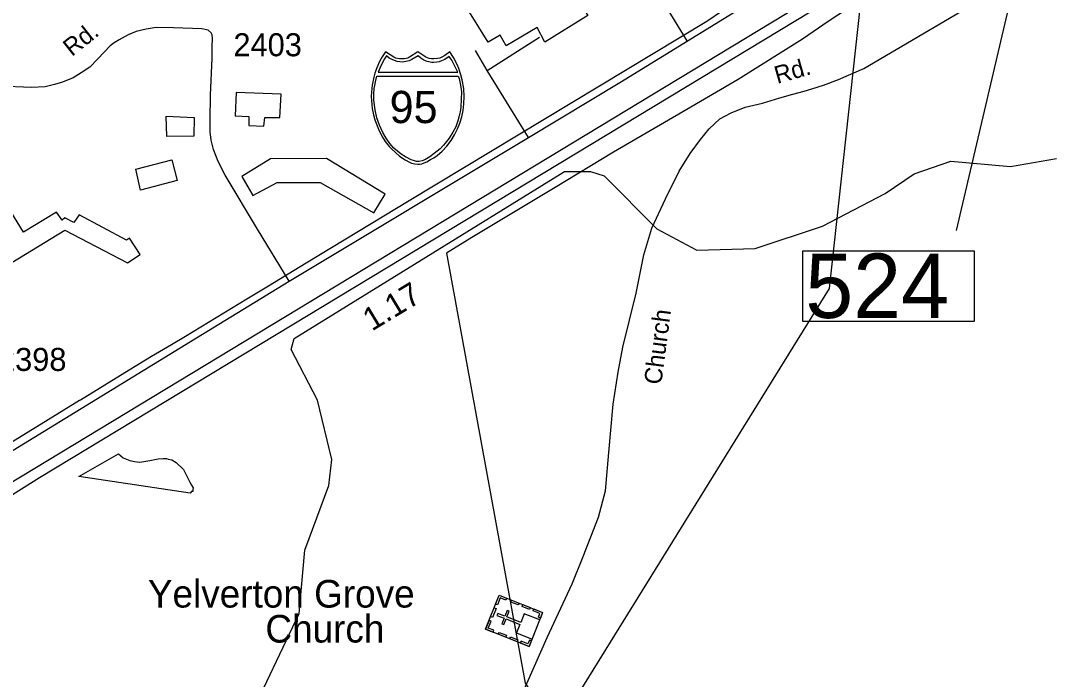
# Model space of a CAD drawing. Extents: x 2082433 to 2279600, y 546599 to 755198.
# Drawn here: x 2203681 to 2209338, y 639003 to 642580 of the extents above; entities that cross this region are included whole.
import ezdxf

# ---------------------------------------------------------------- set-up
doc = ezdxf.new("R2010")
doc.units = 0
for name, color, linetype in [('Exist Boundary Political City Limit New', 7, 'Continuous'), ('Exist Boundary Political Fire Districts', 7, 'Continuous'), ('Exist Cultural Church with Cemetery CELL', 7, 'Continuous'), ('Exist Cultural Church with Cemetery Label', 7, 'Continuous'), ('Exist Cultural Manufacturing Building Footprint', 7, 'Continuous'), ('Exist Cultural Warehouse Building Footprint', 7, 'Continuous'), ('Exist Hydrographic Creek Single Shore', 7, 'Continuous'), ('Exist Hydrographic Misc Water Feature', 7, 'Continuous'), ('Exist Road Non-System Type 51', 7, 'Continuous'), ('Exist Road Non-System Type 51 Label', 7, 'Continuous'), ('Exist Road Primary Interstate Divided Center Attributed', 7, 'Continuous'), ('Exist Road Primary Interstate Mileage Hundredths English Label', 7, 'Continuous'), ('Exist Road Primary Interstate Service Attributed', 7, 'Continuous'), ('Exist Road Primary Interstate Shield CELL', 7, 'Continuous'), ('Exist Road Primary Interstate Shield Number Label', 7, 'Continuous'), ('Exist Road Primary US Structure Standard Bridge Number Label', 7, 'Continuous'), ('Exist Road Secondary Type 51 Attributed', 7, 'Continuous'), ('Exist Road Secondary Type 51 Label', 7, 'Continuous'), ('Exist Road Secondary Type 51 Number Label', 7, 'Continuous'), ('Exist Utilities Electrical Transmission Line', 7, 'Continuous'), ('Map Preparation Boundary City Limit Buffer Line', 7, 'Continuous')]:
    doc.layers.add(name, color=color, linetype=linetype)

msp = doc.modelspace()

# ---------------------------------------------------------------- linework, layer by layer
at = {"layer": 'Exist Boundary Political City Limit New'}
msp.add_lwpolyline([(2207577.5, 642691.7), (2207408, 642576.7), (2205791.5, 641601.8), (2205231, 641263.3), (2205026.8, 641138.6), (2204908.8, 641068.1), (2204576, 640865.3), (2204499.5, 640818.8), (2204391, 640755.8), (2204269.5, 640681.2), (2204005.5, 640519.4), (2204000.8, 640516.4), (2203745, 640359.7), (2203537.2, 640232.3)], dxfattribs=at)
at = {"layer": 'Exist Boundary Political Fire Districts'}
msp.add_lwpolyline([(2208172.1, 642644.6), (2208067.7, 642576.7), (2207985.7, 642519.9), (2207927.4, 642479.6), (2207577.4, 642261), (2207277.8, 642084.5), (2206901.8, 641865.8), (2206584.7, 641674.5), (2206130.8, 641401.7), (2205993.8, 641317.8), (2206421.9, 638981.6), (2207955.5, 636726.6), (2210666.9, 632992.2)], dxfattribs=at)
at = {"layer": 'Exist Cultural Church with Cemetery CELL'}
for points in [[(2206206.2, 639274.3), (2206279.3, 639459.5), (2206516.1, 639366), (2206443, 639180.8)], [(2206319.6, 639443.6), (2206315.5, 639433), (2206285.5, 639444.9), (2206270.6, 639407.1), (2206260.3, 639411.2), (2206279.3, 639459.5)], [(2206383.4, 639406.2), (2206343.1, 639422.1), (2206347.3, 639432.6), (2206387.6, 639416.7)], [(2206233.4, 639343.2), (2206252.4, 639391.4), (2206263, 639387.2), (2206244, 639339)], [(2206458.8, 639220.9), (2206500, 639325.2), (2206415.7, 639358.4), (2206397.1, 639311.3), (2206321.3, 639341.2), (2206333.4, 639371.8), (2206323.2, 639375.9), (2206311.1, 639345.2), (2206271.8, 639360.7), (2206267.5, 639349.9), (2206306.8, 639334.4), (2206294.7, 639303.6), (2206304.9, 639299.6), (2206317, 639330.4), (2206392.8, 639300.5), (2206374.6, 639254.1)], [(2206444.7, 639381.9), (2206404.4, 639397.8), (2206408.6, 639408.4), (2206448.9, 639392.5)], [(2206503.9, 639335.1), (2206493.3, 639339.4), (2206501.3, 639359.8), (2206463.7, 639374.7), (2206467.8, 639385), (2206516.1, 639366)], [(2206246.5, 639258.4), (2206250.6, 639268.9), (2206220.7, 639280.7), (2206235.6, 639318.5), (2206225.2, 639322.6), (2206206.2, 639274.3)], [(2206315.4, 639231.1), (2206275.1, 639247), (2206279.3, 639257.6), (2206319.6, 639241.7)], [(2206377.9, 639206.4), (2206337.7, 639222.3), (2206341.8, 639232.9), (2206382.1, 639217)], [(2206455.1, 639211.6), (2206444.4, 639215.8), (2206436.3, 639195.3), (2206398.8, 639210.2), (2206394.7, 639199.8), (2206442.9, 639180.7)]]:
    msp.add_lwpolyline(points, close=True, dxfattribs=at)
at = {"layer": 'Exist Cultural Manufacturing Building Footprint'}
msp.add_lwpolyline([(2203342, 641091.4), (2203920.6, 641442.9), (2204260.3, 641264.3), (2204329.4, 641310.4), (2204271.8, 641399.7), (2204254.5, 641388.1), (2203998.3, 641526.4), (2203969.6, 641483.2), (2203920.6, 641509.1), (2203906.2, 641497.6), (2203874.6, 641540.8), (2203696.1, 641431.4), (2203572.3, 641633)], dxfattribs=at)
at = {"layer": 'Exist Cultural Warehouse Building Footprint'}
for points in [[(2205748.3, 643126), (2206560.2, 643624.1), (2206712.2, 643362.1), (2206611.9, 643294.2), (2206763.9, 643028.9), (2206796.3, 643045.1), (2206844.8, 642967.5), (2206886.9, 642990.1), (2206941.8, 642899.5), (2206877.2, 642854.2), (2206906.3, 642802.5), (2206709, 642692.5), (2206760.7, 642608.4), (2206527.8, 642462.9), (2206485.8, 642543.7), (2206317.6, 642443.4), (2206285.2, 642501.7), (2206220.5, 642462.9), (2205948.8, 642902.8), (2205897.1, 642867.2)], [(2204851.1, 642191.1), (2204846.3, 642064), (2204920.7, 642059.2), (2204920.7, 642011.3), (2205002.2, 642006.5), (2205007, 642054.4), (2205088.5, 642054.4), (2205095.7, 642181.5)], [(2204470, 642061.6), (2204623.4, 642054.4), (2204621, 641953.7), (2204474.8, 641951.3)], [(2204306.9, 641773.9), (2204501.1, 641824.3), (2204529.9, 641711.6), (2204330.9, 641658.8)], [(2204882.3, 641733.2), (2204942.2, 641630.1), (2205074.1, 641702), (2205306.6, 641702), (2205599.1, 641536.6), (2205661.4, 641637.3), (2205342.6, 641831.5), (2205038.1, 641829.1)]]:
    msp.add_lwpolyline(points, close=True, dxfattribs=at)
at = {"layer": 'Exist Hydrographic Creek Single Shore'}
msp.add_lwpolyline([(2204911.9, 638770.3), (2205192.9, 639360.3), (2205223.8, 639704.1), (2205354.9, 640055.6), (2205370.9, 640196.4), (2205292.9, 640519.4), (2205149.8, 640794.6), (2205165.8, 640853.3), (2206634, 641761.6), (2206775.9, 641761.9), (2206850.9, 641737.4), (2207136, 641449.5), (2207353.9, 641333.6), (2207669.9, 641343.6), (2208035.9, 641464.1), (2208375.9, 641640.8), (2208534, 641749.1), (2208732.9, 641817.3), (2209057.9, 641787.7), (2209307.9, 641831.8)], dxfattribs=at)
at = {"layer": 'Exist Hydrographic Misc Water Feature'}
msp.add_lwpolyline([(2203995.8, 640103.8), (2204211.1, 640227), (2204237.1, 640205.2), (2204273.2, 640191.7), (2204299.2, 640185.7), (2204327.1, 640182.3), (2204382.9, 640190.5), (2204427.2, 640200.9), (2204455.3, 640201.1), (2204473.1, 640201.2), (2204481.3, 640199.2), (2204501, 640195.4), (2204525.2, 640179.6), (2204565.4, 640141.9), (2204599.8, 640074.2), (2204608.2, 640057.9), (2204617.9, 640042.3), (2204616.2, 640034), (2204616.2, 640022.3), (2204608.2, 640022.3), (2204600.5, 640014.1), (2204516.6, 640025.5), (2203995.8, 640103.8)], dxfattribs=at)
at = {"layer": 'Exist Road Non-System Type 51'}
for q in [(2206498.8, 642491.7), (2206150.6, 642419)]:
    msp.add_line((2206214.2, 642310.6), q, dxfattribs=at)
for points in [[(2207301.3, 642470.7), (2207213.3, 642616.1), (2207135.7, 642746.9), (2207098.6, 642809.1)], [(2206438.7, 641945), (2206371.5, 642054.1), (2206214.2, 642310.6)]]:
    msp.add_lwpolyline(points, dxfattribs=at)
at = {"layer": 'Exist Road Primary Interstate Divided Center Attributed'}
for points in [[(2209312, 643523.6), (2209048.5, 643351.2), (2203611.4, 640058.4), (2203397.1, 639925.8), (2203178.6, 639796.5), (2202967.1, 639662.6), (2202777.9, 639547.5), (2202541, 639407.3), (2202346.8, 639286.9), (2202166.6, 639175.2), (2202020, 639090.5)], [(2203272.9, 639778.8), (2203782.2, 640099), (2209090.6, 643307.1), (2209352.5, 643480.9)]]:
    msp.add_lwpolyline(points, dxfattribs=at)
at = {"layer": 'Exist Road Primary Interstate Service Attributed'}
for points in [[(2205139.8, 641164.9), (2206438.7, 641945), (2206935, 642244.2), (2207796.3, 642775.5), (2208641.5, 643285.2), (2209246, 643659.9)], [(2201296.9, 639613.9), (2201339.4, 639628.9), (2201415, 639648.4), (2201584.2, 639667.1), (2201767.7, 639671.6), (2202111.8, 639688.2), (2202228, 639691.5), (2202325, 639698.2), (2202539.1, 639728.9), (2202697.8, 639764.5), (2202754.4, 639780.6), (2202868.6, 639816.6), (2202931.3, 639844.2), (2203032.6, 639884.1), (2203192, 639969.3), (2203380.9, 640090.3), (2204602.8, 640837.6), (2205139.8, 641164.9)]]:
    msp.add_lwpolyline(points, dxfattribs=at)
at = {"layer": 'Exist Road Primary Interstate Shield CELL'}
for points in [[(2205837.8, 641800.2), (2205847.3, 641801.1), (2205860, 641803.6), (2205872.4, 641807.6), (2205886.5, 641813.9), (2205907.3, 641825.4), (2205924.1, 641835.2), (2205943.4, 641848.2), (2205969.5, 641871.9), (2205995.6, 641899.4), (2206018.6, 641930.4), (2206036.8, 641959.4), (2206052.9, 641992.6), (2206066.3, 642023.5), (2206077, 642058.8), (2206084.1, 642093), (2206087.6, 642128.7), (2206090, 642168.3), (2206087.3, 642212.9), (2206079.6, 642258.4), (2206072.3, 642286.8), (2206061.3, 642320.7), (2206052.3, 642342.4), (2206031.4, 642380.8), (2206012.7, 642410.4), (2205985.5, 642391.2), (2205967.7, 642381.8), (2205956.9, 642376.9), (2205945.7, 642374.8), (2205925.2, 642372.3), (2205912.3, 642372.8), (2205900.4, 642375.6), (2205890.3, 642377.8), (2205882, 642381.8), (2205837.8, 642410.4), (2205793.5, 642381.8), (2205784.2, 642377.5), (2205774.7, 642375.6), (2205765.6, 642373), (2205750.4, 642372.3), (2205738.9, 642372.6), (2205727, 642374.8), (2205717.6, 642376.7), (2205707.1, 642381.8), (2205662, 642410.4), (2205644.3, 642384.7), (2205629.8, 642359.3), (2205614.4, 642323.4), (2205604.9, 642295.5), (2205598.1, 642272.7), (2205589.7, 642230.7), (2205585.4, 642194.2), (2205584.7, 642168.3), (2205589.4, 642103.8), (2205596.5, 642069.4), (2205603.7, 642041.7), (2205627.5, 641981.6), (2205645.5, 641948), (2205660.9, 641923.8), (2205682.5, 641896.7), (2205694.2, 641883.7), (2205739, 641844.5), (2205768.9, 641824.1), (2205792.8, 641811.2), (2205804, 641806.9), (2205821.6, 641802)], [(2205667.4, 642389.7), (2205656.4, 642372.8), (2205643.7, 642349.9), (2205633.5, 642326.2), (2205623.2, 642300.1), (2206054.7, 642299.9), (2206044.7, 642322.4), (2206033.9, 642344.9), (2206022.7, 642365.4), (2206009, 642385.3), (2205984.8, 642370.1), (2205967.2, 642361.8), (2205953, 642356.9), (2205941, 642354.2), (2205922.4, 642352.7), (2205914.1, 642353.2), (2205888.1, 642359.1), (2205870.6, 642366.2), (2205853.9, 642377.4), (2205840.4, 642390.1), (2205806.2, 642369.4), (2205791, 642362.7), (2205773.6, 642358.3), (2205754.5, 642355.9), (2205725, 642359.1), (2205702, 642367), (2205682.1, 642377.4)], [(2206057.3, 642278.6), (2206061.9, 642266.4), (2206068.3, 642239.4), (2206071.6, 642218.6), (2206075, 642194.6), (2206073.8, 642153.4), (2206071.9, 642110.9), (2206067.9, 642085.6), (2206062.7, 642062.7), (2206055.6, 642037.2), (2206044, 642003.4), (2206028.1, 641974.8), (2206008.2, 641942.9), (2205986.8, 641915.1), (2205977.4, 641903.5), (2205959.7, 641884.8), (2205927.5, 641859), (2205904, 641841.4), (2205875.8, 641824.7), (2205861.5, 641818.4), (2205844.8, 641814.9), (2205831.1, 641815.9), (2205814.5, 641820.3), (2205801, 641823.9), (2205771.6, 641839.9), (2205747.8, 641855.8), (2205708, 641888.4), (2205686.6, 641913.5), (2205666.5, 641942.9), (2205648.6, 641973), (2205629.5, 642012.7), (2205616.1, 642052.6), (2205606.3, 642095.7), (2205599.7, 642148.3), (2205599, 642180.4), (2205600.9, 642211.2), (2205603.9, 642227.4), (2205607.8, 642247.4), (2205615.6, 642278.4)]]:
    msp.add_lwpolyline(points, close=True, dxfattribs=at)
at = {"layer": 'Exist Road Primary US Structure Standard Bridge Number Label'}
msp.add_line((2209184.7, 643238.4), (2208762.4, 641440), dxfattribs=at)
msp.add_lwpolyline([(2207930.4, 641329.6), (2208859.4, 641329.6), (2208859.4, 640945.5), (2207930.4, 640945.5)], close=True, dxfattribs=at)
at = {"layer": 'Exist Road Secondary Type 51 Attributed'}
for points in [[(2206394.9, 638901.2), (2206540.6, 639228.8), (2206675.8, 639521.3), (2206735.6, 639669.6), (2206818.8, 639882.8), (2206857.8, 640025.8), (2206876, 640233.8), (2206899.4, 640497.7), (2206925.4, 640670.7), (2206951.4, 640807.2), (2207024.2, 641101), (2207065.8, 641307.7), (2207110, 641453.3), (2207182.8, 641613.3), (2207258.2, 641762.8), (2207318, 641859), (2207372.7, 641934.4), (2207420.2, 641993.1), (2207478.8, 642046.6), (2207539.9, 642079.7), (2207616.2, 642110.2), (2207710.4, 642133.2), (2207804.6, 642161.2), (2207875.9, 642181.5), (2207937, 642196.8), (2207977.7, 642209.6), (2208041.4, 642229.9), (2208122.8, 642260.5), (2208261.6, 642321.5), (2208994.9, 642752.8)], [(2205139.8, 641164.9), (2204967.2, 641447.4), (2204791.4, 641741.3), (2204753, 641815.1), (2204728.6, 641880.2), (2204715.2, 641930.6), (2204709.9, 641977.2), (2204709.9, 642040.5), (2204711.8, 642175.7), (2204721, 642375.9), (2204721.5, 642438.5), (2204722.9, 642483.8), (2204721.3, 642503.1), (2204714.5, 642514.5), (2204699.4, 642528.3), (2204663.8, 642535.9), (2204510.3, 642540.9), (2204416.5, 642542.6), (2204362.8, 642534.2), (2204307.8, 642522.5), (2204264.6, 642504.4), (2204214.8, 642477.1), (2204189.2, 642459.9), (2204166.5, 642443.9), (2204099, 642373.4), (2204055.3, 642328.1), (2204009.1, 642297.9), (2203965.9, 642270.6), (2203908, 642247.1), (2203864.3, 642233.2), (2203813.5, 642220.6), (2203739, 642217.3), (2203562.6, 642224.6)]]:
    msp.add_lwpolyline(points, dxfattribs=at)
at = {"layer": 'Exist Utilities Electrical Transmission Line'}
msp.add_lwpolyline([(2205939.6, 637678.4), (2208074.9, 641125.6), (2208526.2, 645265), (2208662, 645571.8)], dxfattribs=at)
at = {"layer": 'Map Preparation Boundary City Limit Buffer Line'}
msp.add_lwpolyline([(2207577.5, 642691.7), (2207408, 642576.7), (2205791.5, 641601.8), (2205231, 641263.3), (2205026.8, 641138.6), (2204908.8, 641068.1), (2204576, 640865.3), (2204499.5, 640818.8), (2204391, 640755.8), (2204269.5, 640681.2), (2204005.5, 640519.4), (2204000.8, 640516.4), (2203745, 640359.7), (2203537.2, 640232.3)], dxfattribs=at)

# ---------------------------------------------------------------- texts
at = {"layer": 'Exist Cultural Church with Cemetery Label'}
for s, p in [('Yelverton Grove ', (2204371.4, 639392.1)), ('      Church', (2204675.4, 639202.1))]:
    msp.add_text(s, height=150, dxfattribs=at).set_placement(p)
at = {"layer": 'Exist Road Non-System Type 51 Label'}
msp.add_text('Rd.', height=95, rotation=38.4226, dxfattribs=at).set_placement((2203958.5, 642382.7))
at = {"layer": 'Exist Road Primary Interstate Mileage Hundredths English Label'}
msp.add_text('1.17', height=125, rotation=31.1518, dxfattribs=at).set_placement((2205588.3, 640891.2))
at = {"layer": 'Exist Road Primary Interstate Shield Number Label'}
msp.add_text('95', height=175, dxfattribs=at).set_placement((2205684.9, 642024))
at = {"layer": 'Exist Road Primary US Structure Standard Bridge Number Label'}
msp.add_text('524', height=350, dxfattribs=at).set_placement((2207942.9, 640965.3))
at = {"layer": 'Exist Road Secondary Type 51 Label'}
for s, rotation, p in [('Rd.', 15.8774, (2207790.3, 642236.7)), ('Church', 82.4989, (2207160.3, 640600.1))]:
    msp.add_text(s, height=95, rotation=rotation, dxfattribs=at).set_placement(p)
at = {"layer": 'Exist Road Secondary Type 51 Number Label'}
for s, p in [('2403', (2204836.2, 642387.2)), ('2398', (2203557.3, 640677.7))]:
    msp.add_text(s, height=125, dxfattribs=at).set_placement(p)

doc.saveas('drawing.dxf')
